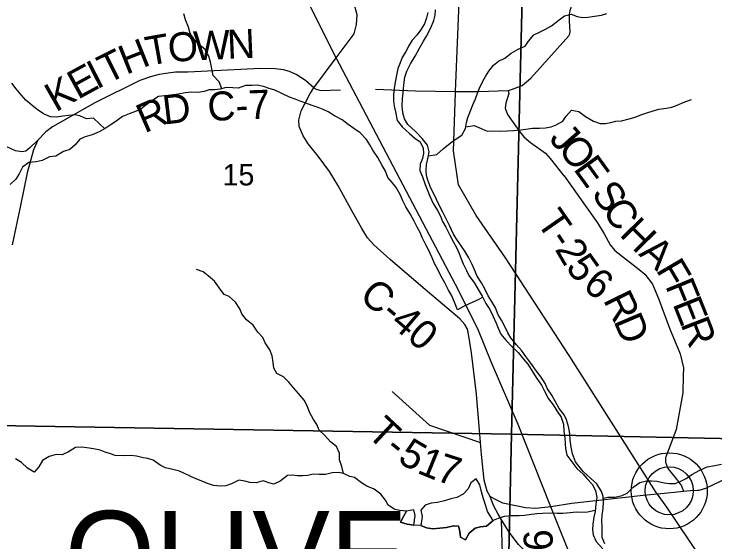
# Model space of a CAD drawing. Extents: x 2043100 to 2470832, y 443715 to 810583.
# Drawn here: x 2242116 to 2249366, y 621682 to 627143 of the extents above; entities that cross this region are included whole.
import ezdxf

# ---------------------------------------------------------------- set-up
doc = ezdxf.new("R2010")
doc.units = 0
for name, color, linetype in [('GM_X_County_Road', 7, 'Continuous'), ('GM_X_County_Road_Text', 7, 'Continuous'), ('GM_X_Interstate_Route', 7, 'Continuous'), ('GM_X_Major_River', 7, 'Continuous'), ('GM_X_Minor_Lake', 7, 'Continuous'), ('GM_X_Minor_River', 7, 'Continuous'), ('GM_X_Section', 7, 'Continuous'), ('GM_X_Section_Text', 7, 'Continuous'), ('GM_X_State_Route', 7, 'Continuous'), ('GM_X_Township_Road', 7, 'Continuous'), ('GM_X_Township_Road_Text', 7, 'Continuous'), ('GM_X_Township_Text', 7, 'Continuous'), ('GM_X_Unincorporated', 7, 'Continuous'), ('GM_X_Unincorporated_Location', 7, 'Continuous')]:
    doc.layers.add(name, color=color, linetype=linetype)

msp = doc.modelspace()

# ---------------------------------------------------------------- linework, layer by layer
at = {"layer": 'GM_X_County_Road'}
for points in [[(2245217.8, 626380.4), (2245448.2, 626690.3), (2245633.6, 626939.3), (2245659.2, 627035.5), (2245664.7, 627135.7), (2245622, 627291.8)], [(2245217.8, 626380.4), (2245130.7, 626455.6), (2245035.4, 626516.9), (2244965.8, 626549.8), (2244901.9, 626566.6), (2244816, 626577.7), (2244663.9, 626579.7), (2243914.8, 626543), (2243786.7, 626540.6), (2243710.5, 626531.6), (2243616.3, 626516.7), (2243527.9, 626493.8), (2243415.3, 626455.2), (2242950, 626224.6), (2242514.5, 625975.7), (2242445.8, 625924.5), (2242360.7, 625837.4), (2242317.4, 625737.8), (2242252.3, 625500.2), (2242184, 625162.4), (2242096.7, 624756.9)], [(2249189.9, 622214), (2249189, 622214), (2249110.8, 622210.1), (2249040.7, 622205.7), (2248944.7, 622193.3), (2248771.9, 622176.3), (2248622.7, 622161.7), (2248132.6, 622107.3), (2247886.6, 622080), (2247669.4, 622045.9), (2247512.6, 622030.2), (2247404.5, 622033.7), (2247170.1, 622084.7), (2247089.9, 622124.4), (2247039.7, 622152.2), (2247009.5, 622208.1), (2246976.9, 622322.2), (2246951.8, 622586.5), (2246941.3, 622709.7), (2246898.9, 623211.3), (2246847, 623637.7), (2246812, 623851.9), (2246801.9, 623889.9), (2246779.7, 623931.9), (2246725.4, 623989.8), (2246321.6, 624332.4), (2246006.2, 624603.3), (2245835.4, 624754.8), (2245771, 624828.6), (2245714.6, 624924.5), (2245601.6, 625122.3), (2245464.4, 625372), (2245426.1, 625433.9), (2245377.7, 625513.8), (2245263, 625671.5), (2245158.3, 625801.2), (2245105.9, 625885.1), (2245063.5, 625979.1), (2245061.2, 626047.2), (2245084.8, 626143.4), (2245178, 626322.2), (2245217.8, 626380.4)], [(2249484.4, 622340.1), (2249266.7, 622236.8), (2249198.8, 622214.5), (2249189.9, 622214)]]:
    msp.add_lwpolyline(points, dxfattribs=at)
at = {"layer": 'GM_X_Interstate_Route'}
msp.add_lwpolyline([(2250427, 616888.8), (2249881.3, 617509.3), (2249597.2, 617854.3), (2249234.2, 618326), (2248893.5, 618972.5), (2248557.3, 619785.5), (2248149.6, 620843.6), (2247669.4, 622045.9), (2247329.7, 622897.1), (2247051.2, 623544.7), (2246919.9, 623870.7), (2246714.6, 624281.3), (2246139.9, 625371.6), (2245448.2, 626690.3), (2243824.4, 629936.8)], dxfattribs=at)
at = {"layer": 'GM_X_Major_River'}
for points in [[(2246395.3, 627157.7), (2246381.8, 627103.5), (2246360.4, 627041.3), (2246318.9, 626974.9), (2246281.4, 626924.5), (2246233.9, 626872), (2246202.3, 626819.7), (2246168.9, 626755.4), (2246131.4, 626695), (2246109.9, 626638.8), (2246086.5, 626578.5), (2246074.9, 626528.4), (2246061.5, 626456.2), (2246048.2, 626376.1), (2246040.8, 626309.9), (2246041.4, 626245.9), (2246047.8, 626189.9), (2246060.3, 626130), (2246077.1, 626042), (2246129.6, 625976.5), (2246206.2, 625909.1), (2246260.6, 625859.5), (2246314.9, 625821.9), (2246347.4, 625754.2), (2246349.9, 625702.2), (2246340.3, 625650), (2246316.9, 625589.8), (2246313.4, 625523.7), (2246340.8, 625457.7), (2246368.1, 625380), (2246395.2, 625312.2), (2246417.7, 625258.4), (2246450.3, 625182.6), (2246496.9, 625111), (2246525.4, 625051.2), (2246547.9, 624997.3), (2246580.3, 624937.5), (2246623, 624855.9), (2246661.7, 624782.1), (2246692.1, 624728.4), (2246720.6, 624666.5), (2246739.1, 624612.7), (2246761.5, 624560.8), (2246794.1, 624491), (2246818.5, 624437.2), (2246877.2, 624359.7), (2246917.7, 624294), (2246958.3, 624226.3), (2246994.9, 624150.5), (2247035.4, 624086.8), (2247070, 624015.1), (2247102.6, 623947.3), (2247123.1, 623893.4), (2247149.6, 623831.6), (2247202.1, 623770), (2247264.6, 623704.5), (2247331.1, 623643), (2247383.7, 623573.4), (2247430.1, 623519.8), (2247482.8, 623440.2), (2247521.4, 623372.4), (2247569.9, 623302.8), (2247602.4, 623243), (2247645.1, 623163.3), (2247693.6, 623101.7), (2247730.1, 623038), (2247774.7, 622972.3), (2247797.3, 622900.4), (2247803.9, 622828.4), (2247812.5, 622758.4), (2247817, 622698.4), (2247819.4, 622648.4), (2247832, 622578.5), (2247924.8, 622454.8), (2247935.5, 622443.1), (2248001.8, 622382.1), (2248040.3, 622340.4), (2248093.8, 622280.5), (2248130.1, 622216.3)], [(2247864.1, 622804.9), (2247851.5, 622876.9), (2247830.9, 622944.8), (2247804.5, 622996.6), (2247753.9, 623062.2), (2247717.3, 623131.9), (2247676.8, 623199.7), (2247634.2, 623265.3), (2247607.8, 623321.2), (2247569.2, 623386.9), (2247520.7, 623450.5), (2247460, 623532.1), (2247409.5, 623599.7), (2247369, 623659.4), (2247314.4, 623722.9), (2247253.9, 623794.5), (2247221.4, 623846.2), (2247186.8, 623924), (2247156.3, 623977.8), (2247121.9, 624033.5), (2247095.3, 624103.3), (2247052.7, 624173), (2247018.3, 624226.8), (2246983.6, 624300.5), (2246951.1, 624364.3), (2246904.5, 624432), (2246880, 624497.8), (2246855.5, 624551.6), (2246821, 624621.4), (2246778.4, 624689.1), (2246733.8, 624756.8), (2246687.3, 624822.4), (2246658.9, 624874.2), (2246622.2, 624949.9), (2246583.6, 625023.7), (2246551, 625095.4), (2246524.6, 625147.2), (2246483.9, 625224.9), (2246459.5, 625276.8), (2246426.1, 625342.8), (2246395.5, 625425.9), (2246382.4, 625473), (2246379.4, 625526.3), (2246380.8, 625588.3), (2246400.2, 625662.6), (2246409.7, 625718.7), (2246391.1, 625786.6), (2246336.6, 625856.2), (2246270, 625925.6), (2246189.4, 625999), (2246154.9, 626060.7), (2246136.4, 626122.6), (2246131.8, 626192.6), (2246135.1, 626264.7), (2246140.6, 626326.8), (2246145.9, 626410.9), (2246157.2, 626491.1), (2246178.6, 626553.3), (2246218, 626627.7), (2246265.3, 626706.2), (2246310.5, 626788.7), (2246351.9, 626861.1), (2246383.4, 626913.4), (2246426.7, 626999.8), (2246458, 627076.2), (2246471.5, 627130.3), (2246475, 627186.4)], [(2248227.7, 621663.1), (2248199.2, 621728.9), (2248198.7, 621788.9), (2248200.2, 621841), (2248195.7, 621905), (2248199.2, 621959.1), (2248208.6, 622029.2), (2248214, 622099.3), (2248209.5, 622151.4), (2248193.1, 622205.3), (2248142.4, 622282.9), (2248078, 622342.4), (2248002.9, 622412.1), (2247970.8, 622450.6), (2247921.6, 622511.5), (2247891.9, 622593), (2247877.3, 622662.9), (2247866.7, 622736.9), (2247864.1, 622804.9)], [(2248130.1, 622216.3), (2248143.6, 622142.8), (2248134.2, 622072.6), (2248124.9, 621996.5), (2248113.4, 621938.3), (2248102, 621866.2), (2248098.5, 621808.1), (2248105, 621756.1), (2248137.6, 621686.3), (2248204.2, 621612.8)]]:
    msp.add_lwpolyline(points, dxfattribs=at)
at = {"layer": 'GM_X_Minor_Lake'}
for points in [[(2247071.3, 621905.6), (2247013.3, 621998.3), (2246990.8, 622066.2), (2246968.2, 622140.1), (2246947.6, 622216), (2246933.2, 622271.9), (2246896.7, 622333.7), (2246841.1, 622293.2), (2246811.6, 622230.9), (2246760.1, 622176.5), (2246694.4, 622143.9), (2246632.5, 622127.4), (2246566.8, 622106.9), (2246496.9, 622090.3), (2246429, 622083.8), (2246369.2, 622061.3), (2246321.7, 622010.9), (2246338.2, 621945), (2246322.3, 621851)], [(2246175.1, 622001.9), (2246145.6, 621945.6), (2246112.2, 621887.2), (2246182.3, 621865.8), (2246252.4, 621854.4)], [(2246252.4, 621854.4), (2246264.1, 621956.4), (2246251.7, 622016.4), (2246175.1, 622001.9)], [(2246322.3, 621851), (2246382.5, 621829.5), (2246448.5, 621818.1), (2246520.4, 621824.7), (2246588.3, 621833.3), (2246660.1, 621848), (2246714.1, 621846.4), (2246726.6, 621792.5), (2246733.1, 621730.5), (2246785.3, 621702.9), (2246822.6, 621773.3), (2246886.2, 621823.9), (2246942, 621838.4), (2247003.9, 621846.9), (2247071.3, 621905.6)]]:
    msp.add_lwpolyline(points, dxfattribs=at)
at = {"layer": 'GM_X_Minor_River'}
for points in [[(2244266.1, 626370.4), (2244237.5, 626442.6), (2244176.9, 626506.2), (2244158.2, 626592), (2244147.7, 626644), (2244131.2, 626707.9), (2244090.6, 626781.6), (2244022.2, 626833), (2243959.6, 626900.5), (2243935.2, 626954.4), (2243918.7, 627008.3), (2243888.1, 627084.1), (2243873.5, 627146)], [(2246402.7, 625677.6), (2246488.4, 625689.5), (2246553.8, 625748.1), (2246625.2, 625808.8), (2246678.9, 625845.3), (2246746.4, 625891.9), (2246783.8, 625960.3), (2246797.2, 626020.4), (2246810.8, 626072.6), (2246838.1, 626140.8), (2246859.6, 626203.1), (2246887, 626267.4), (2246908.5, 626323.6), (2246930, 626375.8), (2246965.3, 626448.2), (2246992.9, 626498.4), (2247026.4, 626552.8), (2247075.8, 626613.2), (2247127.4, 626655.7), (2247193.1, 626686.3), (2247256.6, 626736.9), (2247330.1, 626781.5), (2247401.8, 626810.2), (2247437.3, 626862.5), (2247490.7, 626929), (2247544.5, 626953.5), (2247614.1, 626986.1), (2247673.8, 627020.7), (2247755.1, 627083.4), (2247808.7, 627125.9), (2247878.5, 627142.5), (2247940.7, 627117), (2247996.8, 627107.5), (2248050.7, 627110), (2248120.5, 627122.6), (2248190.4, 627133.2), (2248248.2, 627149.7)], [(2246964.2, 624214.1), (2246917.3, 624186.1), (2246831.7, 624149.3), (2246766, 624118.7), (2246702.4, 624084.2), (2246671.7, 624162), (2246641.1, 624233.8), (2246610.7, 624285.5), (2246570, 624361.2), (2246531.4, 624435), (2246500.9, 624494.7), (2246464.3, 624564.5), (2246439.8, 624622.3), (2246405.2, 624696.1), (2246378.8, 624749.9), (2246336.1, 624831.6), (2246315.6, 624883.4), (2246285.2, 624937.2), (2246254.7, 624999), (2246212, 625076.7), (2246169.4, 625150.4), (2246136.9, 625212.1), (2246108.3, 625275.9), (2246069.7, 625347.6), (2246027.3, 625399.3), (2245982.9, 625453), (2245958.3, 625516.8), (2245919.7, 625584.5), (2245877.1, 625658.2), (2245826.5, 625733.8), (2245794, 625789.6), (2245759.6, 625845.3), (2245697, 625914.8), (2245630.7, 625958.3), (2245572.3, 626001.8), (2245508, 626047.3), (2245431.7, 626090.7), (2245365.4, 626130.1), (2245313.2, 626155.7), (2245261, 626177.3), (2245200.9, 626198.8), (2245132.7, 626222.2), (2245076.6, 626243.7), (2245024.4, 626263.3), (2244966.3, 626284.8), (2244886, 626320.1), (2244813.8, 626355.5), (2244755.7, 626373), (2244695.5, 626394.5), (2244629.5, 626406), (2244577.5, 626405.5), (2244509.6, 626402.9), (2244433.9, 626376.3), (2244377.9, 626379.8), (2244309.9, 626383.2), (2244246.1, 626364.6), (2244194.2, 626360.2), (2244132.3, 626357.7), (2244080.5, 626341.2), (2244020.6, 626330.7), (2243948.6, 626334), (2243884.7, 626329.5), (2243812.9, 626312.9), (2243737, 626304.2), (2243671.2, 626297.6), (2243609.3, 626291.1), (2243539.7, 626244.4), (2243480.2, 626199.9), (2243428.6, 626159.4), (2243362.8, 626132.8), (2243307.1, 626112.3), (2243237.4, 626081.7), (2243169.9, 626031.1), (2243110.3, 625992.6), (2243056.6, 625958.1), (2242996.9, 625925.5), (2242923.3, 625894.9), (2242851.5, 625874.2), (2242797.8, 625849.8), (2242746.3, 625789.3), (2242692.8, 625742.8), (2242627, 625722.2), (2242547.5, 625671.5), (2242481.6, 625666.9), (2242406, 625628.2), (2242346.2, 625615.7), (2242268.3, 625607), (2242202.8, 625558.4), (2242167.4, 625492), (2242133.9, 625435.7), (2242074.4, 625379.2)], [(2243054.7, 625957), (2242996.2, 626009.6), (2242937.7, 626065.1), (2242863.9, 626058.5), (2242797.6, 626089.9), (2242743.6, 626101.5), (2242679.7, 626094.9), (2242621.8, 626088.4), (2242553.9, 626075.8), (2242491.9, 626081.3), (2242421.7, 626112.7), (2242355.4, 626156.2), (2242299, 626199.7), (2242236.6, 626253.2), (2242190.2, 626306.8), (2242137.7, 626368.4), (2242093.2, 626428.1)], [(2246787.4, 625976.5), (2246873.4, 625991), (2246945.7, 625957.7), (2247009.9, 625930.2), (2247065.8, 625934.7), (2247133.8, 625931.3), (2247215.7, 625936), (2247283.6, 625938.6), (2247357.5, 625945.2), (2247409.4, 625953.6), (2247479.2, 625962.2), (2247551.2, 625962.9), (2247611.1, 625965.4), (2247671, 625977.9), (2247722.8, 625996.4), (2247790.4, 626035), (2247827.9, 626085.4), (2247881.3, 626147.9), (2247957.3, 626136.5), (2248027.8, 626083.1), (2248108.1, 626033.7), (2248178.3, 626010.3), (2248234.2, 626010.8), (2248288.1, 626021.3), (2248340, 626033.7), (2248399.9, 626040.3), (2248479.6, 626058.9), (2248541.4, 626075.5), (2248599.2, 626100), (2248660.9, 626122.6), (2248714.7, 626139), (2248784.5, 626157.7), (2248864.4, 626170.3), (2248918.2, 626180.8), (2248974, 626201.3), (2249053.6, 626236), (2249121.4, 626260.6)], [(2245522.2, 622390.6), (2245505.6, 622462.5), (2245481, 622530.4), (2245482.4, 622600.4), (2245451.8, 622670.2), (2245387.4, 622719.7), (2245328.9, 622783.2), (2245270.4, 622838.8), (2245247.9, 622896.6), (2245211.5, 622948.4), (2245170.9, 623024.1), (2245148.3, 623091.9), (2245117.8, 623149.7), (2245057.2, 623219.3), (2245010.8, 623272.9), (2244956.3, 623334.5), (2244901.8, 623390.1), (2244833.6, 623423.5), (2244801.1, 623479.3), (2244794.6, 623537.2), (2244784, 623607.2), (2244761.5, 623669.1), (2244712.9, 623740.7), (2244688.4, 623796.5), (2244636, 623854.1), (2244589.4, 623925.8), (2244518.9, 623979.2), (2244470.4, 624042.8), (2244450, 624094.7), (2244405.4, 624162.4), (2244341, 624219.9), (2244290.8, 624243.4), (2244240.2, 624309.1), (2244189.7, 624378.7), (2244123.2, 624436.2), (2244072.9, 624475.7), (2244002.7, 624499.2)], [(2248126.2, 622007.3), (2248047.8, 621992.1), (2247985.9, 621987.5), (2247929.9, 621991.1), (2247868, 621984.5), (2247792.1, 621977.8), (2247734.2, 621977.3), (2247656.2, 621980.7), (2247580.3, 621978), (2247524.4, 621973.5), (2247466.5, 621967), (2247394.6, 621954.4), (2247338.7, 621951.9), (2247258.7, 621953.2), (2247184.9, 621944.6), (2247123.1, 621924), (2247071.3, 621905.6), (2247003.9, 621846.9), (2246942, 621838.4), (2246886.2, 621823.9), (2246822.6, 621773.3), (2246785.3, 621702.9), (2246733.1, 621730.5), (2246726.6, 621792.5), (2246714.1, 621846.4), (2246660.1, 621848), (2246588.3, 621833.3), (2246520.4, 621824.7), (2246448.5, 621818.1), (2246382.5, 621829.5), (2246322.3, 621851), (2246252.4, 621854.4), (2246182.3, 621865.8), (2246112.2, 621887.2), (2246145.6, 621945.6), (2246175.1, 622001.9), (2246107.1, 622009.3), (2246053.1, 622018.9), (2245984.7, 622062.3), (2245956.3, 622114.1), (2245909.8, 622177.8), (2245839.4, 622229.2), (2245765.2, 622258.6), (2245710.9, 622294.1), (2245638.5, 622349.6), (2245588.4, 622361.1), (2245522.2, 622390.6), (2245470.1, 622400.2), (2245406.2, 622397.6), (2245336.4, 622379), (2245272.5, 622380.4), (2245208.5, 622383.9), (2245154.6, 622371.4), (2245102.7, 622364.9), (2245048.8, 622366.5), (2244996.7, 622374), (2244942.8, 622369.6), (2244869.4, 622312.9), (2244801.7, 622280.3), (2244751.6, 622293.8), (2244693.5, 622315.3), (2244621.7, 622292.7), (2244555.7, 622298.2), (2244503.7, 622311.7), (2244441.6, 622321.2), (2244366, 622282.5), (2244306.2, 622262), (2244248.3, 622259.4), (2244178.3, 622266.9), (2244118.2, 622286.3), (2244068, 622307.9), (2243987.8, 622337.3), (2243827.2, 622415.9), (2243757.1, 622433.3), (2243681, 622450.7), (2243628.8, 622476.3), (2243554.5, 622527.7), (2243500.3, 622545.2), (2243450.3, 622552.8), (2243382.2, 622568.2), (2243324.2, 622575.7), (2243250.3, 622573.1), (2243162.3, 622576.3), (2243112.2, 622593.9), (2243058.1, 622611.4), (2243005.9, 622633), (2242937.9, 622644.4), (2242867.8, 622655.8), (2242813.8, 622663.4), (2242751.9, 622658.8), (2242680.3, 622614.2), (2242614.7, 622583.6), (2242550.7, 622587), (2242478.9, 622566.4), (2242411.3, 622525.8), (2242371.9, 622459.4), (2242324.5, 622402.9), (2242256.2, 622444.3), (2242191.7, 622505.9), (2242129.4, 622543.3)], [(2248211.1, 622133.7), (2248256.3, 622146), (2248330.2, 622146.6), (2248404, 622161.3), (2248457.8, 622187.8), (2248519.2, 622250.4), (2248588.7, 622297), (2248656.5, 622315.6), (2248708.5, 622314.1), (2248764.5, 622310.5), (2248840.6, 622293.2), (2248896.6, 622285.7), (2248952.5, 622288.1), (2249004.3, 622306.6), (2249068, 622337.2), (2249125.6, 622379.7), (2249209.1, 622424.5), (2249284.7, 622461.2), (2249362.6, 622471.8), (2249434.4, 622486.5)]]:
    msp.add_lwpolyline(points, dxfattribs=at)
at = {"layer": 'GM_X_Section'}
for points in [[(2242002.4, 628310.7), (2247392.1, 628154.7), (2247259.7, 622797.2), (2241920.7, 622885.8)], [(2252657.4, 628097.1), (2252581.1, 622685.9), (2247259.7, 622797.2), (2247392.1, 628154.7)], [(2241920.7, 622885.8), (2247259.7, 622797.2), (2247142.3, 617535.9), (2241833.9, 617758.8)], [(2247259.7, 622797.2), (2252581.1, 622685.9), (2252461.6, 617374.3), (2247142.3, 617535.9)]]:
    msp.add_lwpolyline(points, close=True, dxfattribs=at)
at = {"layer": 'GM_X_State_Route'}
msp.add_lwpolyline([(2249207.8, 621535.1), (2248866, 622043.2), (2248771.9, 622176.3), (2248758.5, 622195.3), (2247856, 623609.6), (2247198.7, 624622.1), (2246896.6, 625058.7), (2246711.3, 625375.5), (2246661.7, 625727.2), (2246681, 626328.9), (2246681.5, 626341.2), (2246742.6, 627859.3), (2246781.9, 628836.1), (2246797.2, 629341.5), (2246803.4, 629652.9)], dxfattribs=at)
at = {"layer": 'GM_X_Township_Road'}
for points in [[(2246681.5, 626341.2), (2246919, 626342.4), (2247227.2, 626353.9), (2247261.1, 626364.1), (2247371, 626402.6), (2247460.7, 626481.2), (2247853, 626917.7), (2247865, 626937.8), (2247868.9, 626963.9), (2247862.4, 627070), (2247862.1, 627138.1), (2247867.9, 627180.2), (2247891.6, 627254.4), (2248022.9, 627413.3), (2248150.5, 627524.1), (2248314.2, 627615), (2248715.7, 627799.2), (2248825.5, 627841.7), (2248909.5, 627852.2), (2249147.7, 627859.3), (2249209.7, 627867.6), (2249525.5, 627955.2)], [(2245217.8, 626380.4), (2245239.9, 626364.5), (2245288, 626350.7), (2245492.1, 626357.7)], [(2245854.3, 626365.4), (2246266.6, 626349.3), (2246681.5, 626341.2)], [(2247227.2, 626353.9), (2247233.3, 626319.9), (2247203.7, 626221.6), (2247196, 626169.4), (2247220.3, 626105.5), (2247345.1, 625929.8), (2247387.4, 625871.9), (2247457.7, 625814.1), (2247612.3, 625702.7), (2247660.6, 625648.8), (2247803.9, 625469.8)], [(2242360.7, 625837.4), (2242280.7, 625758.3), (2242237, 625725.9), (2242197, 625717.5), (2242130.9, 625726.9), (2242042.5, 625770.2)], [(2247803.9, 625469.8), (2247804.4, 625469.2), (2247823.6, 625445.3), (2248022.9, 625163.8), (2248151.8, 624982.1), (2248220.4, 624870.2), (2248280.9, 624754.3), (2248331.2, 624698.5), (2248582.2, 624499.4), (2248638.5, 624453.5), (2248719, 624347.8), (2248779.7, 624201.8), (2248895.1, 623893.9), (2249006.4, 623627.9), (2249039.1, 623481.9), (2249037.6, 623406)], [(2249037.6, 623406), (2249037.6, 623404.9), (2249034.2, 623225.4), (2248963.8, 622846.4), (2248908.5, 622695.9), (2248874.9, 622607.6), (2248855.1, 622551.4), (2248855.3, 622507.4), (2248877.6, 622443.4), (2248966.1, 622333.6), (2249018.5, 622263.7), (2249040.7, 622205.7)], [(2246028.3, 623237.6), (2246412.9, 622889), (2246941.3, 622709.7)], [(2248225.2, 620212.9), (2248224.5, 620214.9), (2248125.8, 620500.4), (2248038.6, 620742.4), (2247893.4, 620990.2), (2247768.5, 621191.9), (2247688, 621291.7), (2247513.1, 621475.2), (2247334.1, 621656.7), (2247235.5, 621782.4), (2247157.9, 621910.1), (2247122.6, 621968.2), (2247074.2, 622058.2), (2247039.7, 622152.2)], [(2247194.1, 620746.4), (2247172.6, 621437.5), (2247157.9, 621910.1)]]:
    msp.add_lwpolyline(points, dxfattribs=at)
at = {"layer": 'GM_X_Unincorporated'}
for radius in [392.8, 249]:
    msp.add_circle((2248892.4, 622211.5), radius, dxfattribs=at)
at = {"layer": 'GM_X_Unincorporated_Location'}
msp.add_line((2248892.4, 622211.5), (2248892.4, 622211.5), dxfattribs=at)

# ---------------------------------------------------------------- texts
at = {"layer": 'GM_X_County_Road_Text'}
for s, rotation, p in [('N', 2.55079, (2244325.2, 626678.6)), ('T', 10.12814, (2243504.1, 626607.3)), ('O', 3.7329, (2243716.2, 626645.7)), ('W', 2.60156, (2243978, 626662.8)), ('H', 21.74864, (2243274.3, 626513.9)), ('T', 26.49413, (2243079.5, 626416.5)), ('E', 28.58549, (2242775.2, 626254.6)), ('I', 26.96303, (2242970.2, 626360.9)), ('K', 29.85919, (2242547.7, 626124)), ('C-7', 2.2911, (2244121.9, 626036.7)), ('R', 23.46355, (2243465.7, 625907.6)), ('D', 6.76942, (2243669.5, 625999.7)), ('C-40', 319.62269, (2245673.3, 624205.9))]:
    msp.add_text(s, height=300, rotation=rotation, dxfattribs=at).set_placement(p)
at = {"layer": 'GM_X_Section_Text'}
msp.add_text('15', height=220.83, rotation=0.00001, dxfattribs=at).set_placement((2244272.6, 625369.8))
at = {"layer": 'GM_X_Township_Road_Text'}
for s, rotation, p in [('J', 311.35619, (2247640.2, 625846.1)), ('O', 308.83959, (2247731, 625743.1)), ('E', 305.89441, (2247894.1, 625540.7)), ('S', 305.2571, (2248078.7, 625284.3)), ('C', 301.7824, (2248192.9, 625123.1)), ('T', 304.8586, (2247511.1, 624991.8)), ('H', 314.659, (2248368.1, 624855.9)), ('2', 300.38006, (2247704.3, 624710.4)), ('-', 303.66626, (2247638.5, 624809.1)), ('A', 318.26585, (2248568.6, 624653.9)), ('5', 305.66978, (2247814.3, 624525.7)), ('F', 300.47157, (2248750.1, 624497.1)), ('6', 321.83732, (2247985.6, 624309.1)), ('F', 292.28581, (2248847.7, 624332.8)), ('R', 296.14615, (2248205.4, 624187.2)), ('E', 291.62952, (2248924.1, 624146.4)), ('D', 292.97714, (2248312.2, 623970)), ('R', 291.09188, (2249006.5, 623938.5)), ('T', 316.87358, (2245754.8, 622789.1)), ('-', 321.05132, (2245936.5, 622620.1)), ('5', 329.40681, (2246071.5, 622515.5)), ('1', 337.7623, (2246273.2, 622400.2)), ('7', 341.94004, (2246466.7, 622322.1)), ('T-326', 91.94884, (2247719, 620769.2))]:
    msp.add_text(s, height=300, rotation=rotation, dxfattribs=at).set_placement(p)
at = {"layer": 'GM_X_Township_Text'}
msp.add_text('OLIVE', height=900, rotation=0.00001, dxfattribs=at).set_placement((2242640.1, 621103.7))

doc.saveas('drawing.dxf')
